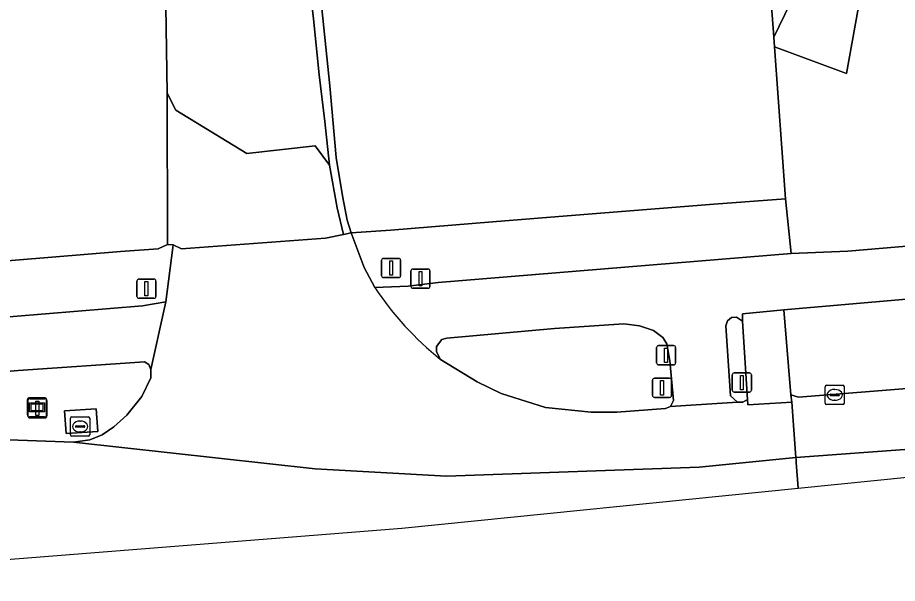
# Model space of a CAD drawing. Extents: x 157793 to 159380, y 380877 to 382313.
# Drawn here: x 158010.63 to 158056.45, y 380892.73 to 380922.2 of the extents above; entities that cross this region are included whole.
import ezdxf

# ---------------------------------------------------------------- set-up
doc = ezdxf.new("R2010")
doc.units = 0
for name, color, linetype in [('IMGEO_Berm_groen', 7, 'Continuous'), ('IMGEO_Drukknoppaal', 7, 'Continuous'), ('IMGEO_Fietspad_gesloten', 7, 'Continuous'), ('IMGEO_Grasland_overig', 7, 'Continuous'), ('IMGEO_Groenvoorziening', 7, 'Continuous'), ('IMGEO_Kolk', 7, 'Continuous'), ('IMGEO_Lichtmast', 7, 'Continuous'), ('IMGEO_Rijbaan_autoweg', 7, 'Continuous'), ('IMGEO_Rijbaan_regionaal_gesloten', 7, 'Continuous'), ('IMGEO_Rioolput', 7, 'Continuous'), ('IMGEO_Verkeerseiland_groen', 7, 'Continuous'), ('IMGEO_Verkeerseiland_open', 7, 'Continuous'), ('IMGEO_Verkeersregelinstallatiepaal', 7, 'Continuous'), ('IMGEO_Voetpad_gesloten', 7, 'Continuous'), ('IMGEO_Voetpad_open', 7, 'Continuous'), ('IMGEO_Wegwijzer', 7, 'Continuous')]:
    doc.layers.add(name, color=color, linetype=linetype)

msp = doc.modelspace()

# ---------------------------------------------------------------- linework, layer by layer
at = {"layer": 'IMGEO_Berm_groen'}
for points in [[(158006.926, 380909.272), (158015.985, 380910.01), (158017.941, 380910.159), (158018.435, 380910.381), (158018.424, 380918.264), (158018.327, 380923.953), (158017.988, 380928.213), (158017.313, 380935.663), (158016.426, 380943.726), (158015.714, 380950.044), (158015.076, 380955.508), (158014.354, 380960.486), (158013.681, 380964.958), (158012.902, 380969.049), (158012.49, 380971.396), (158012.073, 380973.47), (158011.504, 380975.819), (158010.69, 380978.734)], [(158026.31, 380924.196), (158026.891, 380918.651), (158027.225, 380914.917), (158027.551, 380912.917), (158027.783, 380911.64), (158027.999, 380910.987), (158030.069, 380911.124), (158035.358, 380911.553), (158039.687, 380911.904), (158046.888, 380912.472), (158050.624, 380912.753), (158050.052, 380920.67), (158050.015, 380921.179), (158049.846, 380923.516)], [(158122.131, 380915.409), (158112.546, 380913.459), (158107.011, 380912.441), (158100.74, 380911.468), (158095.037, 380910.687), (158074.281, 380909.04), (158050.54, 380906.97), (158050.892, 380902.546), (158051.303, 380902.432), (158098.287, 380906.181), (158104.819, 380907.025), (158111.169, 380908.019), (158122.517, 380910.343), (158130.338, 380912.13)]]:
    msp.add_lwpolyline(points, dxfattribs=at)
for points in [[(158050.052, 380920.67), (158050.624, 380912.753), (158050.91, 380909.902), (158053.862, 380910.036), (158067.755, 380911.209), (158075.036, 380911.907), (158074.531, 380917.604), (158076.009, 380920.383), (158070.72, 380920.83), (158067.458, 380921.152), (158064.458, 380921.448), (158056.474, 380925.75), (158055.378, 380924.45), (158054.39, 380922.571), (158053.795, 380919.287)], [(158017.091, 380902.472), (158017.565, 380903.431), (158017.571, 380903.869), (158017.455, 380904.127), (158017.238, 380904.275), (158010.654, 380903.815), (157980.968, 380901.278), (157968.903, 380900.396), (157951.803, 380898.867), (157951.914, 380897.464), (157978.391, 380899.558), (157988.477, 380900.255), (157992.523, 380900.462), (158000.552, 380900.55), (158013.536, 380900.089), (158014.381, 380900.205), (158015.025, 380900.471), (158015.646, 380900.892), (158016.311, 380901.492)], [(158013.077, 380901.724), (158014.727, 380901.823), (158014.799, 380900.644), (158013.149, 380900.545)]]:
    msp.add_lwpolyline(points, close=True, dxfattribs=at)
at = {"layer": 'IMGEO_Drukknoppaal'}
for p, q in [((158031.113, 380908.2), (158031.113, 380909)), ((158031.113, 380909), (158031.113, 380908.2)), ((158031.213, 380909.1), (158032.003, 380909.1)), ((158032.003, 380909.1), (158031.213, 380909.1)), ((158032.103, 380909), (158032.103, 380908.2)), ((158032.103, 380908.2), (158032.103, 380909)), ((158032.003, 380908.1), (158031.213, 380908.1)), ((158031.213, 380908.1), (158032.003, 380908.1)), ((158043.904, 380904.213), (158043.904, 380905.013)), ((158043.904, 380905.013), (158043.904, 380904.213)), ((158044.004, 380905.113), (158044.794, 380905.113)), ((158044.794, 380905.113), (158044.004, 380905.113)), ((158044.894, 380905.013), (158044.894, 380904.213)), ((158044.894, 380904.213), (158044.894, 380905.013)), ((158044.794, 380904.113), (158044.004, 380904.113)), ((158044.004, 380904.113), (158044.794, 380904.113))]:
    msp.add_line(p, q, dxfattribs=at)
for points in [[(158031.533, 380908.975), (158031.683, 380908.975), (158031.683, 380908.225), (158031.533, 380908.225), (158031.533, 380908.975)], [(158044.324, 380904.988), (158044.474, 380904.988), (158044.474, 380904.238), (158044.324, 380904.238), (158044.324, 380904.988)]]:
    msp.add_lwpolyline(points, dxfattribs=at)
for centre, start, end in [((158031.213, 380909), 90, 180), ((158031.213, 380909), 90, 180), ((158032.003, 380909), 0, 90), ((158032.003, 380909), 360, 90), ((158031.213, 380908.2), 180, 270), ((158031.213, 380908.2), 180, 270), ((158032.003, 380908.2), 270, 0), ((158032.003, 380908.2), 270, 0), ((158044.004, 380905.013), 90, 180), ((158044.004, 380905.013), 90, 180), ((158044.794, 380905.013), 0, 90), ((158044.794, 380905.013), 360, 90), ((158044.004, 380904.213), 180, 270), ((158044.004, 380904.213), 180, 270), ((158044.794, 380904.213), 270, 0), ((158044.794, 380904.213), 270, 0)]:
    msp.add_arc(centre, 0.1, start, end, dxfattribs=at)
at = {"layer": 'IMGEO_Fietspad_gesloten'}
for points in [[(158161.933, 380931.483), (158152.935, 380927.828), (158139.638, 380923.323), (158133.324, 380921.363), (158124.023, 380918.907), (158121.906, 380918.362), (158110.784, 380916.017), (158100.397, 380914.221), (158095.729, 380913.635), (158091.095, 380913.244), (158085.739, 380912.934), (158075.036, 380911.907), (158067.755, 380911.209), (158053.862, 380910.036), (158050.91, 380909.902), (158032.538, 380908.405), (158030.963, 380908.213), (158029.232, 380908.136)], [(158032.648, 380904.389), (158032.447, 380904.783), (158032.452, 380905.064), (158032.716, 380905.426), (158032.984, 380905.508), (158038.593, 380906.013), (158042.192, 380906.244), (158043.011, 380906.141), (158043.749, 380905.893), (158044.23, 380905.529), (158044.437, 380905.206), (158044.59, 380904.328), (158044.779, 380902.26), (158044.627, 380901.947), (158048.112, 380902.164), (158047.755, 380902.499), (158047.513, 380906.149), (158047.607, 380906.407), (158047.809, 380906.574), (158048.063, 380906.594), (158048.387, 380906.385), (158048.376, 380906.777), (158050.54, 380906.97), (158074.281, 380909.04)], [(157935.915, 380897.601), (157936.263, 380897.629), (157937.083, 380897.694), (157950.103, 380898.732), (157951.803, 380898.867), (157968.903, 380900.396), (157980.968, 380901.278), (158010.654, 380903.815), (158017.238, 380904.275), (158017.455, 380904.127), (158017.571, 380903.869), (158018.341, 380907.39), (158017.133, 380907.187), (158005.325, 380906.212), (157951.561, 380901.923), (157949.855, 380901.787), (157936.849, 380900.752), (157936.023, 380900.686)]]:
    msp.add_lwpolyline(points, dxfattribs=at)
msp.add_arc((158043.412, 380917.632), 17.066, 213.8111, 230.8974, dxfattribs=at)
at = {"layer": 'IMGEO_Grasland_overig'}
msp.add_lwpolyline([(158035.11, 380981.673), (158038.576, 380965.482), (158039.765, 380961.02), (158040.664, 380957.989), (158042.384, 380954.088), (158045.531, 380948.251), (158048.952, 380942.281), (158051.388, 380939.443), (158054.773, 380936.585), (158056.04, 380934.992), (158056.42, 380933.401), (158056.39, 380933.151), (158056.27, 380932.158), (158055.853, 380930.882), (158054.74, 380929.018), (158052.955, 380926.526), (158051.504, 380924.24), (158051.434, 380924.129), (158050.015, 380921.179), (158050.052, 380920.67), (158053.795, 380919.287), (158054.39, 380922.571), (158055.378, 380924.45), (158056.474, 380925.75)], dxfattribs=at)
at = {"layer": 'IMGEO_Groenvoorziening'}
msp.add_lwpolyline([(158049.846, 380923.516), (158050.015, 380921.179), (158051.434, 380924.129)], close=True, dxfattribs=at)
at = {"layer": 'IMGEO_Kolk'}
for p, q in [((158052.757, 380903.049), (158053.609, 380903.049)), ((158052.682, 380902.123), (158052.682, 380902.975)), ((158052.941, 380902.543), (158052.941, 380902.555)), ((158052.984, 380902.592), (158053.382, 380902.592)), ((158053.17, 380902.829), (158053.195, 380902.829)), ((158053.425, 380902.555), (158053.425, 380902.543)), ((158053.683, 380902.975), (158053.683, 380902.123)), ((158053.379, 380902.506), (158052.981, 380902.506)), ((158053.193, 380902.269), (158053.168, 380902.269)), ((158053.609, 380902.049), (158052.757, 380902.049))]:
    msp.add_line(p, q, dxfattribs=at)
for points in [[(158052.757, 380903.049), (158053.609, 380903.049)], [(158052.682, 380902.123), (158052.682, 380902.975)], [(158053.683, 380902.975), (158053.683, 380902.123)], [(158053.609, 380902.049), (158052.757, 380902.049)]]:
    msp.add_lwpolyline(points, dxfattribs=at)
for centre, radius, start, end in [((158052.759, 380902.973), 0.0765, 91.552, 178.448), ((158052.759, 380902.973), 0.0765, 91.552, 178.448), ((158053.607, 380902.973), 0.0765, 1.552, 88.448), ((158053.607, 380902.973), 0.0765, 1.552, 88.448), ((158052.981, 380902.552), 0.0403, 85.8775, 175.7526), ((158053.386, 380902.554), 0.0386, 1.7309, 96.639), ((158052.759, 380902.125), 0.0765, 181.552, 268.448), ((158052.759, 380902.125), 0.0765, 181.552, 268.448), ((158052.978, 380902.542), 0.0366, 178.938, 274.7102), ((158053.382, 380902.549), 0.043, 264.8664, 352.4533), ((158053.607, 380902.125), 0.0765, 271.552, 358.448), ((158053.607, 380902.125), 0.0765, 271.552, 358.448)]:
    msp.add_arc(centre, radius, start, end, dxfattribs=at)
for centre, major_axis, ratio, start_param, end_param in [((158053.169, 380902.549), (-0.387, 0.002), 0.722429, 4.712389, 7.853982), ((158053.194, 380902.549), (-0.39, 0.002), 0.717154, 1.570796, 4.712389)]:
    msp.add_ellipse(centre, major_axis=major_axis, ratio=ratio, start_param=start_param, end_param=end_param, dxfattribs=at)
at = {"layer": 'IMGEO_Lichtmast'}
for p, q in [((158011.163, 380901.449), (158011.163, 380902.249)), ((158011.163, 380902.249), (158011.163, 380901.449)), ((158011.263, 380902.349), (158012.053, 380902.349)), ((158012.053, 380902.349), (158011.263, 380902.349)), ((158012.153, 380902.249), (158012.153, 380901.449)), ((158012.153, 380901.449), (158012.153, 380902.249)), ((158012.053, 380901.349), (158011.263, 380901.349)), ((158011.263, 380901.349), (158012.053, 380901.349))]:
    msp.add_line(p, q, dxfattribs=at)
msp.add_lwpolyline([(158011.583, 380902.224), (158011.733, 380902.224), (158011.733, 380901.474), (158011.583, 380901.474), (158011.583, 380902.224)], dxfattribs=at)
for centre, start, end in [((158011.263, 380902.249), 90, 180), ((158011.263, 380902.249), 90, 180), ((158012.053, 380902.249), 0, 90), ((158012.053, 380902.249), 360, 90), ((158011.263, 380901.449), 180, 270), ((158011.263, 380901.449), 180, 270), ((158012.053, 380901.449), 270, 0), ((158012.053, 380901.449), 270, 0)]:
    msp.add_arc(centre, 0.1, start, end, dxfattribs=at)
at = {"layer": 'IMGEO_Rijbaan_autoweg'}
for points in [[(158018.327, 380923.953), (158018.424, 380918.264), (158018.876, 380917.379), (158022.571, 380915.121), (158026.129, 380915.525), (158026.866, 380914.516), (158026.624, 380916.782), (158026.34, 380919.213), (158026.035, 380922.125), (158025.573, 380926.187)], [(158025.573, 380926.187), (158026.035, 380922.125), (158026.34, 380919.213), (158026.624, 380916.782), (158026.866, 380914.516), (158027.272, 380912.283), (158027.603, 380910.903), (158027.999, 380910.987), (158027.783, 380911.64), (158027.551, 380912.917), (158027.225, 380914.917), (158026.891, 380918.651), (158026.31, 380924.196)]]:
    msp.add_lwpolyline(points, dxfattribs=at)
msp.add_lwpolyline([(158026.866, 380914.516), (158026.129, 380915.525), (158022.571, 380915.121), (158018.876, 380917.379), (158018.424, 380918.264), (158018.435, 380910.381), (158018.725, 380910.359), (158019.159, 380910.147), (158026.668, 380910.703), (158027.603, 380910.903), (158027.272, 380912.283)], close=True, dxfattribs=at)
at = {"layer": 'IMGEO_Rijbaan_regionaal_gesloten'}
for points in [[(158159.605, 380921.719), (158151.948, 380918.848), (158149.115, 380917.966), (158139.657, 380914.963), (158130.338, 380912.13), (158121.81, 380909.576), (158106.489, 380905.165), (158102.675, 380904.203), (158098.944, 380903.407), (158094.069, 380902.711), (158089.973, 380902.329), (158067.919, 380900.522), (158051.161, 380899.279), (158051.169, 380899.175), (158051.18, 380899.029), (158051.282, 380897.688)], [(158029.232, 380908.136), (158028.677, 380909.188), (158027.999, 380910.987), (158027.603, 380910.903), (158026.668, 380910.703), (158019.159, 380910.147), (158018.725, 380910.359), (158018.707, 380910.222), (158018.341, 380907.39), (158017.571, 380903.869), (158017.565, 380903.431), (158017.091, 380902.472), (158016.311, 380901.492), (158015.646, 380900.892), (158015.025, 380900.471), (158014.381, 380900.205), (158013.536, 380900.089), (158026.123, 380898.702), (158032.965, 380898.315), (158046.129, 380898.784), (158051.161, 380899.279), (158050.941, 380902.177), (158048.661, 380902.022), (158048.648, 380902.311), (158048.401, 380902.168), (158048.112, 380902.164), (158044.627, 380901.947), (158044.369, 380901.83), (158041.828, 380901.655), (158040.497, 380901.648), (158038.112, 380901.883), (158035.82, 380902.622), (158034.558, 380903.222)], [(158034.558, 380903.222), (158032.648, 380904.389)], [(158051.282, 380897.688), (158115.97, 380904.225)], [(157994.262, 380892.73), (158030.635, 380895.602), (158051.282, 380897.688), (158051.18, 380899.029), (158051.169, 380899.175), (158051.161, 380899.279), (158046.129, 380898.784), (158032.965, 380898.315), (158026.123, 380898.702), (158013.536, 380900.089), (158000.552, 380900.55)]]:
    msp.add_lwpolyline(points, dxfattribs=at)
msp.add_lwpolyline([(158130.338, 380912.13), (158122.517, 380910.343), (158111.169, 380908.019), (158104.819, 380907.025), (158098.287, 380906.181), (158051.303, 380902.432), (158050.892, 380902.546), (158050.941, 380902.177), (158051.161, 380899.279), (158067.919, 380900.522), (158089.973, 380902.329), (158094.069, 380902.711), (158098.944, 380903.407), (158102.675, 380904.203), (158106.489, 380905.165), (158121.81, 380909.576)], close=True, dxfattribs=at)
msp.add_arc((158043.412, 380917.632), 17.066, 213.8111, 230.8974, dxfattribs=at)
at = {"layer": 'IMGEO_Rioolput'}
for p, q in [((158013.384, 380900.475), (158013.384, 380901.327)), ((158013.459, 380901.401), (158014.311, 380901.401)), ((158013.872, 380901.181), (158013.897, 380901.181)), ((158014.385, 380901.327), (158014.385, 380900.475)), ((158013.643, 380900.895), (158013.643, 380900.907)), ((158014.081, 380900.858), (158013.683, 380900.858)), ((158013.686, 380900.944), (158014.084, 380900.944)), ((158014.127, 380900.907), (158014.127, 380900.895)), ((158014.311, 380900.401), (158013.459, 380900.401)), ((158013.895, 380900.621), (158013.87, 380900.621))]:
    msp.add_line(p, q, dxfattribs=at)
for points in [[(158013.384, 380900.475), (158013.384, 380901.327)], [(158013.459, 380901.401), (158014.311, 380901.401)], [(158014.385, 380901.327), (158014.385, 380900.475)], [(158014.311, 380900.401), (158013.459, 380900.401)]]:
    msp.add_lwpolyline(points, dxfattribs=at)
for centre, radius, start, end in [((158013.461, 380901.325), 0.0765, 91.552, 178.448), ((158013.461, 380901.325), 0.0765, 91.552, 178.448), ((158014.309, 380901.325), 0.0765, 1.552, 88.448), ((158014.309, 380901.325), 0.0765, 1.552, 88.448), ((158013.683, 380900.904), 0.0403, 85.8775, 175.7526), ((158013.68, 380900.894), 0.0366, 178.938, 274.7102), ((158014.084, 380900.901), 0.043, 264.8664, 352.4533), ((158014.088, 380900.906), 0.0386, 1.7309, 96.639), ((158013.461, 380900.477), 0.0765, 181.552, 268.448), ((158013.461, 380900.477), 0.0765, 181.552, 268.448), ((158014.309, 380900.477), 0.0765, 271.552, 358.448), ((158014.309, 380900.477), 0.0765, 271.552, 358.448)]:
    msp.add_arc(centre, radius, start, end, dxfattribs=at)
for centre, major_axis, ratio, start_param, end_param in [((158013.871, 380900.901), (-0.387, 0.002), 0.722429, 4.712389, 7.853982), ((158013.896, 380900.901), (-0.39, 0.002), 0.717154, 1.570796, 4.712389)]:
    msp.add_ellipse(centre, major_axis=major_axis, ratio=ratio, start_param=start_param, end_param=end_param, dxfattribs=at)
at = {"layer": 'IMGEO_Verkeerseiland_groen'}
msp.add_lwpolyline([(158044.59, 380904.328), (158044.437, 380905.206), (158044.23, 380905.529), (158043.749, 380905.893), (158043.011, 380906.141), (158042.192, 380906.244), (158038.593, 380906.013), (158032.984, 380905.508), (158032.716, 380905.426), (158032.452, 380905.064), (158032.447, 380904.783), (158032.648, 380904.389), (158034.558, 380903.222), (158035.82, 380902.622), (158038.112, 380901.883), (158040.497, 380901.648), (158041.828, 380901.655), (158044.369, 380901.83), (158044.627, 380901.947), (158044.779, 380902.26)], close=True, dxfattribs=at)
at = {"layer": 'IMGEO_Verkeerseiland_open'}
msp.add_lwpolyline([(158048.387, 380906.385), (158048.063, 380906.594), (158047.809, 380906.574), (158047.607, 380906.407), (158047.513, 380906.149), (158047.755, 380902.499), (158048.112, 380902.164), (158048.401, 380902.168), (158048.648, 380902.311)], close=True, dxfattribs=at)
at = {"layer": 'IMGEO_Verkeersregelinstallatiepaal'}
for p, q in [((158029.585, 380908.755), (158029.585, 380909.555)), ((158029.585, 380909.555), (158029.585, 380908.755)), ((158029.685, 380909.655), (158030.475, 380909.655)), ((158030.475, 380909.655), (158029.685, 380909.655)), ((158030.575, 380909.555), (158030.575, 380908.755)), ((158030.575, 380908.755), (158030.575, 380909.555)), ((158016.941, 380908.577), (158017.731, 380908.577)), ((158017.731, 380908.577), (158016.941, 380908.577)), ((158030.475, 380908.655), (158029.685, 380908.655)), ((158029.685, 380908.655), (158030.475, 380908.655)), ((158016.841, 380907.677), (158016.841, 380908.477)), ((158016.841, 380908.477), (158016.841, 380907.677)), ((158017.831, 380908.477), (158017.831, 380907.677)), ((158017.831, 380907.677), (158017.831, 380908.477)), ((158017.731, 380907.577), (158016.941, 380907.577)), ((158016.941, 380907.577), (158017.731, 380907.577)), ((158047.85, 380902.79), (158047.85, 380903.59)), ((158047.85, 380903.59), (158047.85, 380902.79)), ((158047.95, 380903.69), (158048.74, 380903.69)), ((158048.74, 380903.69), (158047.95, 380903.69)), ((158048.84, 380903.59), (158048.84, 380902.79)), ((158048.84, 380902.79), (158048.84, 380903.59)), ((158043.693, 380902.516), (158043.693, 380903.316)), ((158043.693, 380903.316), (158043.693, 380902.516)), ((158043.793, 380903.416), (158044.583, 380903.416)), ((158044.583, 380903.416), (158043.793, 380903.416)), ((158044.683, 380903.316), (158044.683, 380902.516)), ((158044.683, 380902.516), (158044.683, 380903.316)), ((158048.74, 380902.69), (158047.95, 380902.69)), ((158047.95, 380902.69), (158048.74, 380902.69)), ((158044.583, 380902.416), (158043.793, 380902.416)), ((158043.793, 380902.416), (158044.583, 380902.416))]:
    msp.add_line(p, q, dxfattribs=at)
for points in [[(158030.005, 380909.53), (158030.155, 380909.53), (158030.155, 380908.78), (158030.005, 380908.78), (158030.005, 380909.53)], [(158017.261, 380908.452), (158017.411, 380908.452), (158017.411, 380907.702), (158017.261, 380907.702), (158017.261, 380908.452)], [(158048.27, 380903.565), (158048.42, 380903.565), (158048.42, 380902.815), (158048.27, 380902.815), (158048.27, 380903.565)], [(158044.113, 380903.291), (158044.263, 380903.291), (158044.263, 380902.541), (158044.113, 380902.541), (158044.113, 380903.291)]]:
    msp.add_lwpolyline(points, dxfattribs=at)
for centre, start, end in [((158029.685, 380909.555), 90, 180), ((158029.685, 380909.555), 90, 180), ((158030.475, 380909.555), 0, 90), ((158030.475, 380909.555), 360, 90), ((158016.941, 380908.477), 90, 180), ((158016.941, 380908.477), 90, 180), ((158017.731, 380908.477), 0, 90), ((158017.731, 380908.477), 360, 90), ((158029.685, 380908.755), 180, 270), ((158029.685, 380908.755), 180, 270), ((158030.475, 380908.755), 270, 0), ((158030.475, 380908.755), 270, 0), ((158016.941, 380907.677), 180, 270), ((158016.941, 380907.677), 180, 270), ((158017.731, 380907.677), 270, 0), ((158017.731, 380907.677), 270, 0), ((158047.95, 380903.59), 90, 180), ((158047.95, 380903.59), 90, 180), ((158048.74, 380903.59), 0, 90), ((158048.74, 380903.59), 360, 90), ((158043.793, 380903.316), 90, 180), ((158043.793, 380903.316), 90, 180), ((158044.583, 380903.316), 0, 90), ((158044.583, 380903.316), 360, 90), ((158047.95, 380902.79), 180, 270), ((158047.95, 380902.79), 180, 270), ((158048.74, 380902.79), 270, 0), ((158048.74, 380902.79), 270, 0), ((158043.793, 380902.516), 180, 270), ((158043.793, 380902.516), 180, 270), ((158044.583, 380902.516), 270, 0), ((158044.583, 380902.516), 270, 0)]:
    msp.add_arc(centre, 0.1, start, end, dxfattribs=at)
at = {"layer": 'IMGEO_Voetpad_gesloten'}
msp.add_lwpolyline([(158014.727, 380901.823), (158013.077, 380901.724), (158013.149, 380900.545), (158014.799, 380900.644)], close=True, dxfattribs=at)
at = {"layer": 'IMGEO_Voetpad_open'}
for points in [[(158027.999, 380910.987), (158028.677, 380909.188), (158029.232, 380908.136), (158030.963, 380908.213), (158032.538, 380908.405), (158050.91, 380909.902), (158050.624, 380912.753), (158046.888, 380912.472), (158039.687, 380911.904), (158035.358, 380911.553), (158030.069, 380911.124)], [(158048.387, 380906.385), (158048.648, 380902.311), (158048.661, 380902.022), (158050.941, 380902.177), (158050.892, 380902.546), (158050.54, 380906.97), (158048.376, 380906.777)]]:
    msp.add_lwpolyline(points, close=True, dxfattribs=at)
msp.add_lwpolyline([(157936.023, 380900.686), (157936.849, 380900.752), (157949.855, 380901.787), (157951.561, 380901.923), (158005.325, 380906.212), (158017.133, 380907.187), (158018.341, 380907.39), (158018.707, 380910.222), (158018.725, 380910.359), (158018.435, 380910.381), (158017.941, 380910.159), (158015.985, 380910.01), (158006.926, 380909.272), (158000.909, 380908.871), (157991.876, 380908.134), (157984.059, 380907.425), (157977.755, 380906.977), (157969.97, 380906.339), (157960.58, 380905.551), (157956.486, 380905.111), (157952.463, 380904.791), (157873.895, 380898.56)], dxfattribs=at)
at = {"layer": 'IMGEO_Wegwijzer'}
for p, q in [((158011.143, 380901.501), (158011.143, 380902.301)), ((158011.143, 380902.301), (158011.143, 380901.501)), ((158011.243, 380902.401), (158012.033, 380902.401)), ((158012.033, 380902.401), (158011.243, 380902.401)), ((158012.133, 380902.301), (158012.133, 380901.501)), ((158012.133, 380901.501), (158012.133, 380902.301)), ((158012.033, 380901.401), (158011.243, 380901.401)), ((158011.243, 380901.401), (158012.033, 380901.401))]:
    msp.add_line(p, q, dxfattribs=at)
for points in [[(158011.244, 380902.133), (158012.032, 380902.133), (158012.032, 380901.669), (158011.244, 380901.669), (158011.244, 380902.133)], [(158011.309, 380902.068), (158011.309, 380901.734), (158011.967, 380901.734), (158011.967, 380902.068), (158011.309, 380902.068)]]:
    msp.add_lwpolyline(points, dxfattribs=at)
for centre, start, end in [((158011.243, 380902.301), 90, 180), ((158011.243, 380902.301), 90, 180), ((158012.033, 380902.301), 0, 90), ((158012.033, 380902.301), 360, 90), ((158011.243, 380901.501), 180, 270), ((158011.243, 380901.501), 180, 270), ((158012.033, 380901.501), 270, 0), ((158012.033, 380901.501), 270, 0)]:
    msp.add_arc(centre, 0.1, start, end, dxfattribs=at)

doc.saveas('drawing.dxf')
